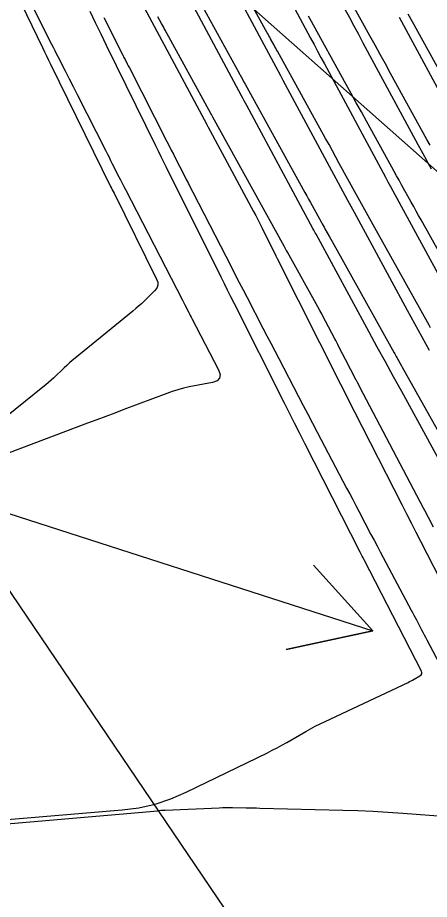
# Model space of a CAD drawing. Extents: x 954385 to 988206, y 1868364 to 1924553.
# Drawn here: x 957559.9 to 957587.7, y 1920242.1 to 1920301.8 of the extents above; entities that cross this region are included whole.
import ezdxf

# ---------------------------------------------------------------- set-up
doc = ezdxf.new("R2010")
doc.units = 0
for name, color, linetype in [('16', 7, 'Continuous'), ('26', 7, 'Continuous'), ('6', 7, 'Continuous'), ('7', 7, 'Continuous'), ('Default', 7, 'Continuous')]:
    doc.layers.add(name, color=color, linetype=linetype)

msp = doc.modelspace()

# ---------------------------------------------------------------- linework, layer by layer
at = {"layer": '16'}
for points in [[(957557.889, 1920307.293), (957561.535, 1920299.782), (957561.673, 1920299.497), (957561.812, 1920299.213), (957561.951, 1920298.928), (957562.09, 1920298.644), (957566.147, 1920290.384), (957566.204, 1920290.267), (957566.262, 1920290.15), (957566.32, 1920290.033), (957566.377, 1920289.916), (957569.262, 1920284.11), (957569.337, 1920283.891), (957569.34, 1920283.686), (957569.269, 1920283.492), (957569.126, 1920283.312), (957568.407, 1920282.613), (957568.225, 1920282.44), (957568.04, 1920282.272), (957567.852, 1920282.107), (957567.659, 1920281.947), (957563.738, 1920278.746), (957563.551, 1920278.59), (957563.366, 1920278.431), (957563.185, 1920278.268), (957563.007, 1920278.101), (957562.301, 1920277.43), (957562.122, 1920277.263), (957561.941, 1920277.101), (957561.756, 1920276.943), (957561.567, 1920276.788), (957556.037, 1920272.343)], [(957576.124, 1920307.06), (957579.678, 1920300.409), (957579.911, 1920299.974), (957580.144, 1920299.54), (957580.377, 1920299.105), (957580.611, 1920298.671), (957584.577, 1920291.31), (957584.744, 1920291.001), (957584.911, 1920290.692), (957585.078, 1920290.383), (957585.246, 1920290.074), (957588.844, 1920283.453)], [(957587.716, 1920279.283), (957587.224, 1920280.183), (957586.733, 1920281.084), (957586.243, 1920281.985), (957582.646, 1920288.606), (957582.536, 1920288.808), (957582.426, 1920289.011), (957582.316, 1920289.213), (957582.207, 1920289.416), (957577.981, 1920297.258), (957577.82, 1920297.558), (957577.658, 1920297.859), (957577.497, 1920298.159), (957577.337, 1920298.46), (957573.446, 1920305.741)], [(957589.531, 1920269.754), (957585.84, 1920276.491), (957585.289, 1920277.496), (957584.739, 1920278.503), (957584.191, 1920279.509), (957583.643, 1920280.516), (957580.045, 1920287.137), (957579.993, 1920287.234), (957579.941, 1920287.33), (957579.889, 1920287.426), (957579.837, 1920287.522), (957575.352, 1920295.845), (957575.263, 1920296.011), (957575.173, 1920296.178), (957575.084, 1920296.344), (957574.995, 1920296.511), (957570.758, 1920304.441)], [(957568.069, 1920303.14), (957572.653, 1920294.561), (957572.671, 1920294.529), (957572.688, 1920294.497), (957572.706, 1920294.464), (957572.723, 1920294.432), (957575.823, 1920288.679), (957575.966, 1920288.41), (957576.107, 1920288.141), (957576.246, 1920287.87), (957576.383, 1920287.598), (957577.332, 1920285.687), (957577.355, 1920285.642), (957577.377, 1920285.596), (957577.4, 1920285.55), (957577.423, 1920285.504), (957581.702, 1920276.992), (957581.804, 1920276.789), (957581.906, 1920276.586), (957582.009, 1920276.383), (957582.112, 1920276.181), (957585.844, 1920268.84), (957586.159, 1920268.222), (957586.475, 1920267.603), (957586.791, 1920266.985), (957587.108, 1920266.368), (957590.593, 1920259.592)], [(957558.07, 1920247.45), (957566.931, 1920248.186), (957568.055, 1920248.331), (957569.152, 1920248.578), (957570.22, 1920248.926), (957571.261, 1920249.376), (957576.756, 1920252.054), (957577.087, 1920252.219), (957577.415, 1920252.39), (957577.74, 1920252.566), (957578.062, 1920252.749), (957579.344, 1920253.489), (957579.667, 1920253.671), (957579.993, 1920253.845), (957580.322, 1920254.013), (957580.655, 1920254.174), (957586.271, 1920256.813), (957586.374, 1920256.863), (957586.476, 1920256.914), (957586.577, 1920256.968), (957586.677, 1920257.024), (957587.075, 1920257.25), (957587.155, 1920257.313), (957587.197, 1920257.386), (957587.202, 1920257.471), (957587.169, 1920257.567), (957583.294, 1920265.1), (957583.227, 1920265.231), (957583.16, 1920265.362), (957583.093, 1920265.492), (957583.027, 1920265.623), (957579.29, 1920272.973), (957578.942, 1920273.659), (957578.594, 1920274.346), (957578.247, 1920275.033), (957577.901, 1920275.72), (957574.505, 1920282.477), (957574.285, 1920282.916), (957574.065, 1920283.355), (957573.846, 1920283.794), (957573.627, 1920284.234), (957569.938, 1920291.66), (957569.756, 1920292.026), (957569.576, 1920292.391), (957569.395, 1920292.757), (957569.215, 1920293.123), (957565.877, 1920299.92), (957565.501, 1920300.687), (957565.126, 1920301.454), (957564.752, 1920302.222)], [(957587.846, 1920291.543), (957587.621, 1920291.957), (957587.396, 1920292.373), (957587.172, 1920292.788), (957586.948, 1920293.203), (957583.24, 1920300.084), (957582.934, 1920300.652), (957582.629, 1920301.221), (957582.324, 1920301.789), (957582.02, 1920302.358)], [(957589.318, 1920295.097), (957585.702, 1920301.807)]]:
    msp.add_lwpolyline(points, dxfattribs=at)
at = {"layer": '26'}
for points in [[(957557.131, 1920318.928), (957602.153, 1920279.081), (957596.274, 1920280.278), (957602.153, 1920279.081), (957600.25, 1920284.771)], [(957557.131, 1920268.928), (957583.898, 1920260.304), (957578.033, 1920259.042), (957583.898, 1920260.304), (957579.873, 1920264.753)]]:
    msp.add_lwpolyline(points, dxfattribs=at)
at = {"layer": '6'}
for points in [[(957560.499, 1920303.307), (957562.158, 1920300.003), (957562.262, 1920299.796), (957562.367, 1920299.588), (957562.471, 1920299.381), (957562.576, 1920299.173), (957563.071, 1920298.194), (957563.138, 1920298.061), (957563.205, 1920297.929), (957563.272, 1920297.797), (957563.339, 1920297.665), (957563.606, 1920297.136), (957563.673, 1920297.003), (957563.74, 1920296.871), (957563.807, 1920296.739), (957563.875, 1920296.607), (957565.816, 1920292.789), (957565.928, 1920292.57), (957566.039, 1920292.352), (957566.15, 1920292.133), (957566.262, 1920291.914), (957566.707, 1920291.039), (957566.819, 1920290.821), (957566.93, 1920290.602), (957567.042, 1920290.384), (957567.154, 1920290.165), (957571.002, 1920282.683), (957571.162, 1920282.371), (957571.429, 1920281.852), (957571.482, 1920281.748), (957571.536, 1920281.644), (957571.589, 1920281.541), (957571.643, 1920281.437), (957573.442, 1920277.975), (957573.554, 1920277.657), (957573.522, 1920277.408), (957573.347, 1920277.228), (957573.029, 1920277.116), (957571.47, 1920276.808), (957571.082, 1920276.723), (957570.699, 1920276.623), (957570.321, 1920276.506), (957569.947, 1920276.373), (957567.032, 1920275.272), (957566.423, 1920275.042), (957565.813, 1920274.811), (957565.203, 1920274.581), (957564.594, 1920274.35), (957556.288, 1920271.211)], [(957590.079, 1920282.861), (957587.152, 1920288.119), (957586.986, 1920288.416), (957586.821, 1920288.713), (957586.656, 1920289.01), (957586.49, 1920289.307), (957585.829, 1920290.495), (957585.664, 1920290.792), (957585.499, 1920291.089), (957585.335, 1920291.387), (957585.17, 1920291.685), (957583.453, 1920294.803), (957583.113, 1920295.422), (957582.771, 1920296.041), (957582.43, 1920296.659), (957582.089, 1920297.278), (957579.62, 1920301.747), (957579.539, 1920301.895)]]:
    msp.add_lwpolyline(points, dxfattribs=at)
at = {"layer": '7'}
for points in [[(957587.798, 1920280.814), (957587.7, 1920280.99), (957584.141, 1920287.384), (957583.915, 1920287.789), (957583.69, 1920288.194), (957583.239, 1920289.003), (957583.126, 1920289.206), (957583.014, 1920289.409), (957582.902, 1920289.611), (957582.79, 1920289.814), (957581.619, 1920291.94), (957581.387, 1920292.362), (957581.154, 1920292.784), (957580.922, 1920293.206), (957580.689, 1920293.627), (957577.433, 1920299.523), (957577.375, 1920299.628), (957577.317, 1920299.733), (957577.259, 1920299.838), (957577.202, 1920299.943), (957576.972, 1920300.364), (957576.915, 1920300.47), (957576.857, 1920300.575), (957576.8, 1920300.68), (957576.742, 1920300.785), (957574.877, 1920304.19)], [(957587.767, 1920293.162), (957587.551, 1920293.555), (957585.085, 1920298.033), (957584.737, 1920298.666), (957584.388, 1920299.298), (957584.04, 1920299.93), (957583.691, 1920300.561), (957581.808, 1920303.97)], [(957572.359, 1920302.568), (957574.837, 1920298.045), (957574.871, 1920297.983), (957574.905, 1920297.921), (957574.939, 1920297.859), (957574.973, 1920297.796), (957575.109, 1920297.548), (957575.143, 1920297.486), (957575.177, 1920297.424), (957575.211, 1920297.362), (957575.245, 1920297.3), (957579.289, 1920289.977), (957579.413, 1920289.752), (957579.538, 1920289.527), (957579.662, 1920289.302), (957579.785, 1920289.077), (957580.41, 1920287.944), (957580.469, 1920287.836), (957580.529, 1920287.728), (957580.589, 1920287.62), (957580.649, 1920287.512), (957580.949, 1920286.972), (957581.13, 1920286.648), (957585.321, 1920279.119), (957585.366, 1920279.038), (957585.411, 1920278.957), (957585.457, 1920278.876), (957585.502, 1920278.795), (957585.729, 1920278.391), (957585.82, 1920278.23), (957585.865, 1920278.149), (957590.284, 1920270.283)], [(957589.931, 1920295.425), (957586.572, 1920301.527), (957586.289, 1920302.041)], [(957565.686, 1920301.814), (957565.715, 1920301.756), (957566.98, 1920299.254), (957567.016, 1920299.183), (957567.052, 1920299.111), (957567.088, 1920299.04), (957567.124, 1920298.969), (957567.269, 1920298.685), (957567.341, 1920298.543), (957567.414, 1920298.4), (957569.953, 1920293.413), (957570.098, 1920293.128), (957570.244, 1920292.843), (957570.39, 1920292.559), (957570.536, 1920292.274), (957571.121, 1920291.136), (957571.267, 1920290.852), (957571.413, 1920290.567), (957571.56, 1920290.283), (957571.706, 1920289.998), (957574.318, 1920284.918), (957574.583, 1920284.402), (957574.85, 1920283.886), (957575.117, 1920283.37), (957575.384, 1920282.855), (957576.455, 1920280.794), (957576.723, 1920280.278), (957576.991, 1920279.763), (957577.258, 1920279.248), (957577.526, 1920278.733), (957578.866, 1920276.156), (957579.179, 1920275.554), (957579.493, 1920274.954), (957579.807, 1920274.353), (957580.123, 1920273.753), (957582.115, 1920269.966), (957582.321, 1920269.574), (957582.527, 1920269.182), (957582.733, 1920268.791), (957582.939, 1920268.399), (957583.763, 1920266.832), (957583.969, 1920266.44), (957584.175, 1920266.049), (957584.382, 1920265.657), (957584.589, 1920265.266), (957586.479, 1920261.702), (957586.568, 1920261.535), (957586.657, 1920261.368), (957586.745, 1920261.201), (957586.834, 1920261.034), (957587.188, 1920260.367), (957587.277, 1920260.2), (957587.365, 1920260.033), (957587.453, 1920259.866), (957587.541, 1920259.698), (957588.574, 1920257.733)], [(957587.997, 1920267.327), (957587.657, 1920267.968), (957587.572, 1920268.128), (957587.487, 1920268.289), (957587.403, 1920268.449), (957587.318, 1920268.609), (957583.017, 1920276.793), (957582.953, 1920276.913), (957582.848, 1920277.114), (957582.827, 1920277.155), (957582.806, 1920277.195), (957582.785, 1920277.235), (957582.764, 1920277.275), (957582.039, 1920278.669), (957581.84, 1920279.051), (957581.575, 1920279.561), (957581.509, 1920279.689), (957581.442, 1920279.816), (957581.376, 1920279.944), (957581.31, 1920280.071), (957580.686, 1920281.268), (957580.56, 1920281.51), (957580.431, 1920281.75), (957580.301, 1920281.99), (957580.169, 1920282.229), (957578.111, 1920285.926), (957578.051, 1920286.033), (957578.029, 1920286.074), (957577.936, 1920286.242), (957577.905, 1920286.298), (957577.89, 1920286.326), (957573.057, 1920295.076), (957573.036, 1920295.114), (957573.015, 1920295.152), (957572.963, 1920295.248), (957572.932, 1920295.305), (957569.842, 1920300.945), (957569.779, 1920301.06), (957569.717, 1920301.174), (957569.655, 1920301.288), (957569.592, 1920301.403), (957569.344, 1920301.861)], [(957591.919, 1920247.477), (957585.906, 1920247.939), (957584.895, 1920248.01), (957583.883, 1920248.068), (957582.871, 1920248.113), (957581.858, 1920248.145), (957576.236, 1920248.284), (957576.007, 1920248.289), (957575.778, 1920248.294), (957575.549, 1920248.298), (957575.32, 1920248.302), (957574.404, 1920248.315), (957574.175, 1920248.317), (957573.946, 1920248.316), (957573.718, 1920248.311), (957573.489, 1920248.303), (957569.835, 1920248.145), (957569.811, 1920248.144), (957569.787, 1920248.143), (957569.763, 1920248.143), (957569.739, 1920248.142), (957569.642, 1920248.141), (957569.618, 1920248.14), (957569.594, 1920248.139), (957569.57, 1920248.136), (957569.546, 1920248.133), (957569.439, 1920248.117), (957569.413, 1920248.113), (957569.388, 1920248.109), (957569.362, 1920248.106), (957569.336, 1920248.104), (957555.965, 1920246.946)]]:
    msp.add_lwpolyline(points, dxfattribs=at)
at = {"layer": 'Default'}
msp.add_line((957696.959, 1920059.51), (957504.115, 1920344.606), dxfattribs=at)

doc.saveas('drawing.dxf')
